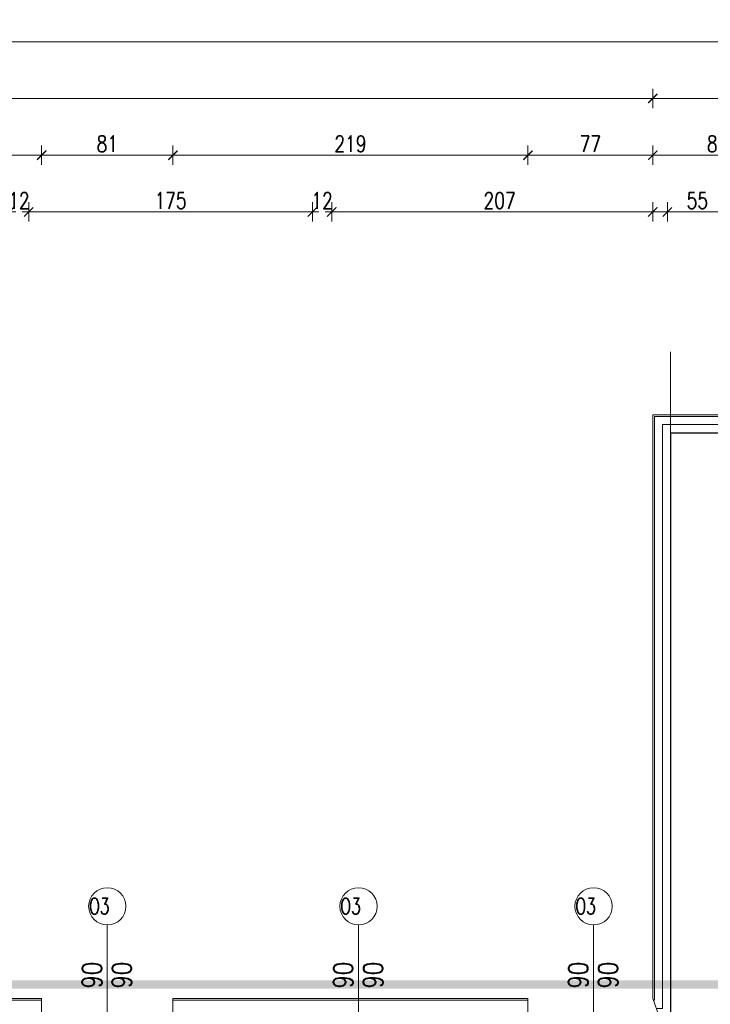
# Model space of a CAD drawing. Header units: millimetres. Extents: x 15214 to 140083, y -437840 to -79279.
# Tile 489 of 656: x 60078 to 60504, y -194293 to -193686. Entities that reach past the tile are written whole.
import ezdxf

# ---------------------------------------------------------------- set-up
doc = ezdxf.new("R2010")
doc.units = ezdxf.units.MM
doc.linetypes.add('HIDDEN', pattern=[9.525, 6.35, -3.175])
doc.layers.get('0').update_dxf_attribs({"lineweight": 0})
for name, color, linetype, lineweight in [('! tynk', 21, 'Continuous', 0), ('A_wymiary', 7, 'Continuous', 5), ('Istn-cienka', 4, 'Continuous', 9), ('Istn-sciany', 3, 'Continuous', 30), ('Ocieplenie', 4, 'ZIGZAG', 5), ('Opis', 8, 'Continuous', 13), ('Opis_okna', 8, 'Continuous', 15)]:
    doc.layers.add(name, color=color, linetype=linetype, lineweight=lineweight)
doc.styles.add('ARCHETYP', font='romans.shx', dxfattribs={"height": 15})
doc.styles.add('SIMPLEX', font='simplex.shx', dxfattribs={"width": 0.77})
doc.linetypes.add('ZIGZAG', pattern='A,0.00254,-5.08,[131,ltypeshp.shx,S=5.08,R=0,X=-5.08,Y=0],-10.16,[131,ltypeshp.shx,S=5.08,R=180,X=5.08,Y=0],-5.08', length=20.32254)
doc.dimstyles.new('OL PB 100', dxfattribs={"dimscale": 4, "dimtxt": 2.5, "dimasz": 0.1, "dimexe": 10, "dimexo": 10, "dimgap": 0.5, "dimtad": 1, "dimdec": 1, "dimrnd": 0.5, "dimzin": 9, "dimdsep": 46, "dimtxsty": 'SIMPLEX', "dimblk": 'thick_MSz', "dimcen": 0.05, "dimdle": 8, "dimse1": 1, "dimse2": 1, "dimclrd": 256, "dimclre": 256, "dimclrt": 3, "dimadec": 1, "dimazin": 2, "dimtfac": 1, "dimtdec": 1, "dimtix": 1, "dimtofl": 0, "dimtmove": 2, "dimatfit": 3, "dimldrblk": 'thick_MSz', "dimfxl": 10, "dimfxlon": 1, "dimtolj": 1, "dimlwd": -1, "dimlwe": -1, "dimarcsym": 0})

# ---------------------------------------------------------------- blocks, each defined once
blk = doc.blocks.new('thick_MSz')
for p, q in [((-10, 0), (10, 0)), ((0, 15), (0, -15))]:
    blk.add_line(p, q)
at = {"const_width": 2, "elevation": 2}
blk.add_lwpolyline([(-7.1, -7.1), (7.1, 7.1)], dxfattribs=at)
blk = doc.blocks.new('*D570')
at = {"layer": 'A_wymiary', "transparency": 16777216}
blk.add_line((57694.97, -193699.41), (63854.17, -193699.41), dxfattribs=at)
at = {"layer": 'DEFPOINTS', "color": 0, "transparency": 16777216}
for p in [(63854.57, -193699.41), (57694.57, -194289.59), (63854.57, -194289.59)]:
    blk.add_point(p, dxfattribs=at)
at = {"layer": 'A_wymiary', "transparency": 16777216, "xscale": 0.4, "yscale": 0.4, "zscale": 0.4, "rotation": 180}
blk.add_blockref('thick_MSz', (57694.57, -193699.41), dxfattribs=at)
at = {"layer": 'A_wymiary', "transparency": 16777216, "xscale": 0.4, "yscale": 0.4, "zscale": 0.4}
blk.add_blockref('thick_MSz', (63854.57, -193699.41), dxfattribs=at)
at = {"layer": 'A_wymiary', "color": 3, "transparency": 16777216, "insert": (60774.57, -193692.41), "char_height": 10, "attachment_point": 5, "style": 'SIMPLEX'}
blk.add_mtext('\\A1;6160', dxfattribs=at)
blk = doc.blocks.new('*D571')
at = {"layer": 'A_wymiary', "transparency": 16777216}
blk.add_line((57694.97, -193734.41), (60468.17, -193734.41), dxfattribs=at)
at = {"layer": 'DEFPOINTS', "color": 0, "transparency": 16777216}
for p in [(60468.57, -193734.41), (57694.57, -194289.59), (60468.57, -194289.59)]:
    blk.add_point(p, dxfattribs=at)
at = {"layer": 'A_wymiary', "transparency": 16777216, "xscale": 0.4, "yscale": 0.4, "zscale": 0.4, "rotation": 180}
blk.add_blockref('thick_MSz', (57694.57, -193734.41), dxfattribs=at)
at = {"layer": 'A_wymiary', "transparency": 16777216, "xscale": 0.4, "yscale": 0.4, "zscale": 0.4}
blk.add_blockref('thick_MSz', (60468.57, -193734.41), dxfattribs=at)
at = {"layer": 'A_wymiary', "color": 3, "transparency": 16777216, "insert": (59081.57, -193727.41), "char_height": 10, "attachment_point": 5, "style": 'SIMPLEX'}
blk.add_mtext('\\A1;2774', dxfattribs=at)
blk = doc.blocks.new('*D572')
at = {"layer": 'A_wymiary', "transparency": 16777216}
blk.add_line((60468.97, -193734.41), (61754.17, -193734.41), dxfattribs=at)
at = {"layer": 'DEFPOINTS', "color": 0, "transparency": 16777216}
for p in [(61754.57, -193734.41), (60468.57, -193929.59), (61754.57, -193929.59)]:
    blk.add_point(p, dxfattribs=at)
at = {"layer": 'A_wymiary', "transparency": 16777216, "xscale": 0.4, "yscale": 0.4, "zscale": 0.4, "rotation": 180}
blk.add_blockref('thick_MSz', (60468.57, -193734.41), dxfattribs=at)
at = {"layer": 'A_wymiary', "transparency": 16777216, "xscale": 0.4, "yscale": 0.4, "zscale": 0.4}
blk.add_blockref('thick_MSz', (61754.57, -193734.41), dxfattribs=at)
at = {"layer": 'A_wymiary', "color": 3, "transparency": 16777216, "insert": (61111.57, -193727.41), "char_height": 10, "attachment_point": 5, "style": 'SIMPLEX'}
blk.add_mtext('\\A1;1286', dxfattribs=at)
blk = doc.blocks.new('*D607')
at = {"layer": 'A_wymiary', "transparency": 16777216}
blk.add_line((60027.97, -193769.41), (60091.17, -193769.41), dxfattribs=at)
at = {"layer": 'DEFPOINTS', "color": 0, "transparency": 16777216}
for p in [(60091.57, -193769.41), (60027.57, -194289.59), (60091.57, -194289.59)]:
    blk.add_point(p, dxfattribs=at)
at = {"layer": 'A_wymiary', "transparency": 16777216, "xscale": 0.4, "yscale": 0.4, "zscale": 0.4, "rotation": 180}
blk.add_blockref('thick_MSz', (60027.57, -193769.41), dxfattribs=at)
at = {"layer": 'A_wymiary', "transparency": 16777216, "xscale": 0.4, "yscale": 0.4, "zscale": 0.4}
blk.add_blockref('thick_MSz', (60091.57, -193769.41), dxfattribs=at)
at = {"layer": 'A_wymiary', "color": 3, "transparency": 16777216, "insert": (60059.57, -193762.41), "char_height": 10, "attachment_point": 5, "style": 'SIMPLEX'}
blk.add_mtext('\\A1;64', dxfattribs=at)
blk = doc.blocks.new('*D608')
at = {"layer": 'A_wymiary', "transparency": 16777216}
blk.add_line((60091.97, -193769.41), (60172.17, -193769.41), dxfattribs=at)
at = {"layer": 'DEFPOINTS', "color": 0, "transparency": 16777216}
for p in [(60172.57, -193769.41), (60091.57, -194289.59), (60172.57, -194289.59)]:
    blk.add_point(p, dxfattribs=at)
at = {"layer": 'A_wymiary', "transparency": 16777216, "xscale": 0.4, "yscale": 0.4, "zscale": 0.4, "rotation": 180}
blk.add_blockref('thick_MSz', (60091.57, -193769.41), dxfattribs=at)
at = {"layer": 'A_wymiary', "transparency": 16777216, "xscale": 0.4, "yscale": 0.4, "zscale": 0.4}
blk.add_blockref('thick_MSz', (60172.57, -193769.41), dxfattribs=at)
at = {"layer": 'A_wymiary', "color": 3, "transparency": 16777216, "insert": (60132.07, -193762.41), "char_height": 10, "attachment_point": 5, "style": 'SIMPLEX'}
blk.add_mtext('\\A1;81', dxfattribs=at)
blk = doc.blocks.new('*D609')
at = {"layer": 'A_wymiary', "transparency": 16777216}
blk.add_line((60172.97, -193769.41), (60391.17, -193769.41), dxfattribs=at)
at = {"layer": 'DEFPOINTS', "color": 0, "transparency": 16777216}
for p in [(60391.57, -193769.41), (60172.57, -194289.59), (60391.57, -194289.59)]:
    blk.add_point(p, dxfattribs=at)
at = {"layer": 'A_wymiary', "transparency": 16777216, "xscale": 0.4, "yscale": 0.4, "zscale": 0.4, "rotation": 180}
blk.add_blockref('thick_MSz', (60172.57, -193769.41), dxfattribs=at)
at = {"layer": 'A_wymiary', "transparency": 16777216, "xscale": 0.4, "yscale": 0.4, "zscale": 0.4}
blk.add_blockref('thick_MSz', (60391.57, -193769.41), dxfattribs=at)
at = {"layer": 'A_wymiary', "color": 3, "transparency": 16777216, "insert": (60282.07, -193762.41), "char_height": 10, "attachment_point": 5, "style": 'SIMPLEX'}
blk.add_mtext('\\A1;219', dxfattribs=at)
blk = doc.blocks.new('*D610')
at = {"layer": 'A_wymiary', "transparency": 16777216}
blk.add_line((60391.97, -193769.41), (60468.17, -193769.41), dxfattribs=at)
at = {"layer": 'DEFPOINTS', "color": 0, "transparency": 16777216}
for p in [(60468.57, -193769.41), (60391.57, -194289.59), (60468.57, -194289.59)]:
    blk.add_point(p, dxfattribs=at)
at = {"layer": 'A_wymiary', "transparency": 16777216, "xscale": 0.4, "yscale": 0.4, "zscale": 0.4, "rotation": 180}
blk.add_blockref('thick_MSz', (60391.57, -193769.41), dxfattribs=at)
at = {"layer": 'A_wymiary', "transparency": 16777216, "xscale": 0.4, "yscale": 0.4, "zscale": 0.4}
blk.add_blockref('thick_MSz', (60468.57, -193769.41), dxfattribs=at)
at = {"layer": 'A_wymiary', "color": 3, "transparency": 16777216, "insert": (60430.07, -193762.41), "char_height": 10, "attachment_point": 5, "style": 'SIMPLEX'}
blk.add_mtext('\\A1;77', dxfattribs=at)
blk = doc.blocks.new('*D611')
at = {"layer": 'A_wymiary', "transparency": 16777216}
blk.add_line((60468.97, -193769.41), (60548.17, -193769.41), dxfattribs=at)
at = {"layer": 'DEFPOINTS', "color": 0, "transparency": 16777216}
for p in [(60548.57, -193769.41), (60548.57, -193929.59), (60468.57, -194289.59)]:
    blk.add_point(p, dxfattribs=at)
at = {"layer": 'A_wymiary', "transparency": 16777216, "xscale": 0.4, "yscale": 0.4, "zscale": 0.4, "rotation": 180}
blk.add_blockref('thick_MSz', (60468.57, -193769.41), dxfattribs=at)
at = {"layer": 'A_wymiary', "transparency": 16777216, "xscale": 0.4, "yscale": 0.4, "zscale": 0.4}
blk.add_blockref('thick_MSz', (60548.57, -193769.41), dxfattribs=at)
at = {"layer": 'A_wymiary', "color": 3, "transparency": 16777216, "insert": (60508.57, -193762.41), "char_height": 10, "attachment_point": 5, "style": 'SIMPLEX'}
blk.add_mtext('\\A1;80', dxfattribs=at)
blk = doc.blocks.new('*D655')
at = {"layer": 'A_wymiary', "transparency": 16777216}
for p, q in [((60071.17, -193804.41), (60070.77, -193804.41)), ((60083.97, -193804.41), (60084.37, -193804.41))]:
    blk.add_line(p, q, dxfattribs=at)
at = {"layer": 'DEFPOINTS', "color": 0, "transparency": 16777216}
for p in [(60083.57, -193804.41), (60071.57, -194344.59), (60083.57, -194344.59)]:
    blk.add_point(p, dxfattribs=at)
at = {"layer": 'A_wymiary', "transparency": 16777216, "xscale": 0.4, "yscale": 0.4, "zscale": 0.4}
blk.add_blockref('thick_MSz', (60071.57, -193804.41), dxfattribs=at)
at = {"layer": 'A_wymiary', "transparency": 16777216, "xscale": 0.4, "yscale": 0.4, "zscale": 0.4, "rotation": 180}
blk.add_blockref('thick_MSz', (60083.57, -193804.41), dxfattribs=at)
at = {"layer": 'A_wymiary', "color": 3, "transparency": 16777216, "insert": (60077.57, -193797.41), "char_height": 10, "attachment_point": 5, "style": 'SIMPLEX'}
blk.add_mtext('\\A1;12', dxfattribs=at)
blk = doc.blocks.new('*D656')
at = {"layer": 'A_wymiary', "transparency": 16777216}
blk.add_line((60083.97, -193804.41), (60258.17, -193804.41), dxfattribs=at)
at = {"layer": 'DEFPOINTS', "color": 0, "transparency": 16777216}
for p in [(60258.57, -193804.41), (60083.57, -194344.59), (60258.57, -194344.59)]:
    blk.add_point(p, dxfattribs=at)
at = {"layer": 'A_wymiary', "transparency": 16777216, "xscale": 0.4, "yscale": 0.4, "zscale": 0.4, "rotation": 180}
blk.add_blockref('thick_MSz', (60083.57, -193804.41), dxfattribs=at)
at = {"layer": 'A_wymiary', "transparency": 16777216, "xscale": 0.4, "yscale": 0.4, "zscale": 0.4}
blk.add_blockref('thick_MSz', (60258.57, -193804.41), dxfattribs=at)
at = {"layer": 'A_wymiary', "color": 3, "transparency": 16777216, "insert": (60171.07, -193797.41), "char_height": 10, "attachment_point": 5, "style": 'SIMPLEX'}
blk.add_mtext('\\A1;175', dxfattribs=at)
blk = doc.blocks.new('*D657')
at = {"layer": 'A_wymiary', "transparency": 16777216}
for p, q in [((60258.17, -193804.41), (60257.77, -193804.41)), ((60270.97, -193804.41), (60271.37, -193804.41))]:
    blk.add_line(p, q, dxfattribs=at)
at = {"layer": 'DEFPOINTS', "color": 0, "transparency": 16777216}
for p in [(60270.57, -193804.41), (60258.57, -194344.59), (60270.57, -194344.59)]:
    blk.add_point(p, dxfattribs=at)
at = {"layer": 'A_wymiary', "transparency": 16777216, "xscale": 0.4, "yscale": 0.4, "zscale": 0.4}
blk.add_blockref('thick_MSz', (60258.57, -193804.41), dxfattribs=at)
at = {"layer": 'A_wymiary', "transparency": 16777216, "xscale": 0.4, "yscale": 0.4, "zscale": 0.4, "rotation": 180}
blk.add_blockref('thick_MSz', (60270.57, -193804.41), dxfattribs=at)
at = {"layer": 'A_wymiary', "color": 3, "transparency": 16777216, "insert": (60264.57, -193797.41), "char_height": 10, "attachment_point": 5, "style": 'SIMPLEX'}
blk.add_mtext('\\A1;12', dxfattribs=at)
blk = doc.blocks.new('*D658')
at = {"layer": 'A_wymiary', "transparency": 16777216}
blk.add_line((60270.97, -193804.41), (60477.17, -193804.41), dxfattribs=at)
at = {"layer": 'DEFPOINTS', "color": 0, "transparency": 16777216}
for p in [(60477.57, -193804.41), (60270.57, -194344.59), (60477.57, -194344.59)]:
    blk.add_point(p, dxfattribs=at)
at = {"layer": 'A_wymiary', "transparency": 16777216, "xscale": 0.4, "yscale": 0.4, "zscale": 0.4, "rotation": 180}
blk.add_blockref('thick_MSz', (60270.57, -193804.41), dxfattribs=at)
at = {"layer": 'A_wymiary', "transparency": 16777216, "xscale": 0.4, "yscale": 0.4, "zscale": 0.4}
blk.add_blockref('thick_MSz', (60477.57, -193804.41), dxfattribs=at)
at = {"layer": 'A_wymiary', "color": 3, "transparency": 16777216, "insert": (60374.07, -193797.41), "char_height": 10, "attachment_point": 5, "style": 'SIMPLEX'}
blk.add_mtext('\\A1;207', dxfattribs=at)
blk = doc.blocks.new('*D659')
at = {"layer": 'A_wymiary', "transparency": 16777216}
blk.add_line((60468.97, -193804.41), (60523.17, -193804.41), dxfattribs=at)
at = {"layer": 'DEFPOINTS', "color": 0, "transparency": 16777216}
for p in [(60523.57, -193804.41), (60468.57, -193929.59), (60523.57, -193984.59)]:
    blk.add_point(p, dxfattribs=at)
at = {"layer": 'A_wymiary', "transparency": 16777216, "xscale": 0.4, "yscale": 0.4, "zscale": 0.4, "rotation": 180}
blk.add_blockref('thick_MSz', (60468.57, -193804.41), dxfattribs=at)
at = {"layer": 'A_wymiary', "transparency": 16777216, "xscale": 0.4, "yscale": 0.4, "zscale": 0.4}
blk.add_blockref('thick_MSz', (60523.57, -193804.41), dxfattribs=at)
at = {"layer": 'A_wymiary', "color": 3, "transparency": 16777216, "insert": (60496.07, -193797.41), "char_height": 10, "attachment_point": 5, "style": 'SIMPLEX'}
blk.add_mtext('\\A1;55', dxfattribs=at)

msp = doc.modelspace()

# ---------------------------------------------------------------- linework, layer by layer
at = {"layer": '! tynk'}
for points in [[(60468.56735, -194289.5883), (60468.56735, -193929.5883), (60548.56735, -193929.5883)], [(60468.93099, -194290.5883), (60469.56735, -194290.5883), (60469.56735, -193930.5883), (60548.56735, -193930.5883)], [(60027.56735, -194289.5883), (60091.56735, -194289.5883)], [(60027.56735, -194290.5883), (60091.56735, -194290.5883)], [(60091.56735, -194300.5883), (60091.56735, -194289.5883)], [(60172.56735, -194289.5883), (60391.56735, -194289.5883)], [(60172.56735, -194300.5883), (60172.56735, -194289.5883)], [(60172.56735, -194290.5883), (60391.56735, -194290.5883)], [(60391.56735, -194300.5883), (60391.56735, -194289.5883)], [(60472.56735, -194300.5883), (60468.56735, -194289.5883)]]:
    msp.add_lwpolyline(points, dxfattribs=at)
at = {"layer": 'Istn-cienka'}
msp.add_lwpolyline([(60479.56735, -193940.5883), (60479.56735, -193890.5883)], dxfattribs=at)
at = {"layer": 'Istn-sciany'}
for points in [[(60479.56735, -193940.5883), (60548.56735, -193940.5883)], [(60479.56735, -193940.5883), (60479.56735, -194300.5883)]]:
    msp.add_lwpolyline(points, dxfattribs=at)
at = {"layer": 'Ocieplenie', "linetype": 'ZIGZAG', "ltscale": 0.75}
msp.add_lwpolyline([(60470.74917, -194295.5883), (60474.56735, -194295.5883), (60474.56735, -193935.5883), (60548.56735, -193935.5883)], dxfattribs=at)
at = {"layer": 'Opis', "color": 74, "linetype": 'HIDDEN', "ltscale": 3, "true_color": 0x4a9400, "const_width": 5}
msp.add_lwpolyline([(59287.3924, -194280.88018), (60512.08532, -194280.88018), (60512.08532, -194656.1363), (59287.3924, -194656.1363)], close=True, dxfattribs=at)
at = {"layer": 'Opis_okna'}
for points in [[(60132.06735, -194335.74718), (60132.06735, -194244.16198)], [(60287.06735, -194335.74718), (60287.06735, -194244.16198)], [(60432.06735, -194335.74718), (60432.06735, -194244.16198)]]:
    msp.add_lwpolyline(points, dxfattribs=at)
for centre in [(60132.06735, -194232.66198), (60287.06735, -194232.66198), (60432.06735, -194232.66198)]:
    msp.add_circle(centre, 11.5, dxfattribs=at)

# ---------------------------------------------------------------- texts
at = {"layer": 'Opis_okna', "style": 'ARCHETYP', "width": 0.7}
for p in [(60120.85904, -194237.58366), (60275.85904, -194237.58366), (60420.85904, -194237.58366)]:
    msp.add_text('O3', height=10, dxfattribs=at).set_placement(p)
at = {"layer": 'Opis_okna', "style": 'ARCHETYP', "width": 0.8}
for p in [(60128.60394, -194283.39711), (60147.02861, -194283.39711), (60283.60394, -194283.39711), (60302.02861, -194283.39711), (60428.60394, -194283.39711), (60447.02861, -194283.39711)]:
    msp.add_text('90', height=12, rotation=90, dxfattribs=at).set_placement(p)

# ---------------------------------------------------------------- dimensions: what is measured, and where the dimension line sits
at = {"layer": 'A_wymiary'}
for base, p1, p2, picture, middle in [((63854.56735, -193699.41105), (57694.56735, -194289.5883), (63854.56735, -194289.5883), '*D570', (60774.56735, -193692.41105)), ((60468.56735, -193734.41105), (57694.56735, -194289.5883), (60468.56735, -194289.5883), '*D571', (59081.56735, -193727.41105)), ((61754.56735, -193734.41105), (60468.56735, -193929.5883), (61754.56735, -193929.5883), '*D572', (61111.56735, -193727.41105)), ((60091.56735, -193769.41105), (60027.56735, -194289.5883), (60091.56735, -194289.5883), '*D607', (60059.56735, -193762.41105)), ((60172.56735, -193769.41105), (60091.56735, -194289.5883), (60172.56735, -194289.5883), '*D608', (60132.06735, -193762.41105)), ((60391.56735, -193769.41105), (60172.56735, -194289.5883), (60391.56735, -194289.5883), '*D609', (60282.06735, -193762.41105)), ((60468.56735, -193769.41105), (60391.56735, -194289.5883), (60468.56735, -194289.5883), '*D610', (60430.06735, -193762.41105)), ((60548.56735, -193769.41105), (60468.56735, -194289.5883), (60548.56735, -193929.5883), '*D611', (60508.56735, -193762.41105)), ((60083.56735, -193804.41105), (60071.56735, -194344.5883), (60083.56735, -194344.5883), '*D655', (60077.56735, -193797.41105)), ((60258.56735, -193804.41105), (60083.56735, -194344.5883), (60258.56735, -194344.5883), '*D656', (60171.06735, -193797.41105)), ((60270.56735, -193804.41105), (60258.56735, -194344.5883), (60270.56735, -194344.5883), '*D657', (60264.56735, -193797.41105)), ((60477.56735, -193804.41105), (60270.56735, -194344.5883), (60477.56735, -194344.5883), '*D658', (60374.06735, -193797.41105)), ((60523.56735, -193804.41105), (60468.56735, -193929.5883), (60523.56735, -193984.5883), '*D659', (60496.06735, -193797.41105))]:
    dim = msp.add_linear_dim(base=base, p1=p1, p2=p2, dimstyle='OL PB 100', dxfattribs=at)
    dim.commit()
    dim.dimension.update_dxf_attribs({"geometry": picture, "text_midpoint": middle})

doc.saveas('drawing.dxf')
